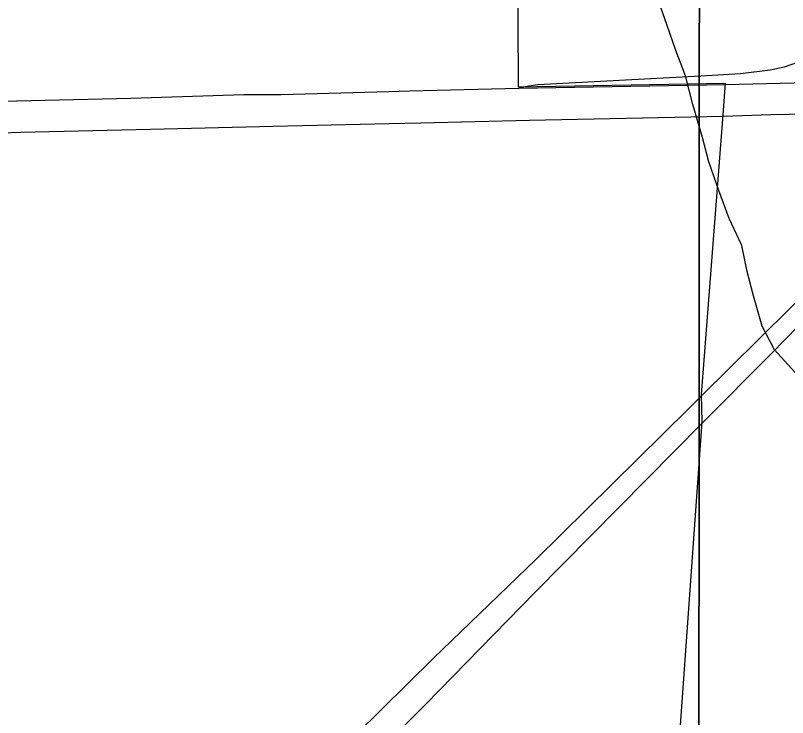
# Model space of a CAD drawing. Extents: x 0 to 34, y 0 to 22.
# Drawn here: x 7.485 to 7.8207, y 20.2171 to 20.5225 of the extents above; entities that cross this region are included whole.
import ezdxf

# ---------------------------------------------------------------- set-up
doc = ezdxf.new("R2010")
doc.units = 0
for name, color, linetype in [('Default', 7, 'Continuous'), ('GM_X_Interchange_Ramps', 7, 'Continuous'), ('GM_X_Minor_River', 7, 'Continuous'), ('GM_X_State_Route', 7, 'Continuous'), ('GM_X_US_Route', 7, 'Continuous')]:
    doc.layers.add(name, color=color, linetype=linetype)

msp = doc.modelspace()

# ---------------------------------------------------------------- linework, layer by layer
at = {"layer": 'Default'}
for points in [[(7.7825, 20.89996), (6.76299, 20.89996), (6.77985, 19.89133), (7.78202, 19.88507)], [(7.90355, 20.89996), (7.7825, 20.89996), (7.78202, 19.88507), (8.79094, 19.88871), (8.78918, 20.89915)]]:
    msp.add_lwpolyline(points, close=True, dxfattribs=at)
msp.add_lwpolyline([(8.9, 20.89996), (7.65295, 20.89996), (7.65394, 20.75768), (7.65424, 20.70627), (7.70311, 20.69018), (7.70286, 20.6408), (7.70365, 20.49144), (7.79352, 20.493), (7.79248, 20.47925), (7.78311, 20.35755), (7.78335, 20.3457), (7.76425, 20.07757)], dxfattribs=at)
at = {"layer": 'GM_X_Interchange_Ramps'}
msp.add_lwpolyline([(7.82501, 20.50202), (7.81918, 20.49999), (7.81315, 20.49864), (7.80021, 20.49708), (7.78298, 20.49604), (7.71212, 20.49224), (7.70818, 20.49178), (7.70386, 20.4909)], dxfattribs=at)
at = {"layer": 'GM_X_Minor_River'}
msp.add_lwpolyline([(7.82653, 20.36427), (7.81507, 20.37707), (7.8097, 20.38727), (7.80582, 20.40052), (7.8031, 20.41111), (7.80075, 20.42247), (7.79537, 20.43419), (7.79074, 20.44629), (7.78649, 20.45878), (7.78376, 20.46937), (7.77949, 20.48375), (7.77638, 20.49625), (7.77214, 20.50721), (7.76827, 20.51856), (7.76402, 20.53066)], dxfattribs=at)
at = {"layer": 'GM_X_State_Route'}
msp.add_line((7.77761, 20.35137), (7.78332, 20.357), dxfattribs=at)
for points in [[(7.78332, 20.357), (7.80839, 20.3818), (7.84991, 20.42302), (7.85334, 20.42635), (7.90606, 20.47754), (7.90903, 20.48043), (7.91005, 20.48145), (7.92434, 20.49566), (7.92821, 20.49951), (7.93989, 20.51112), (7.94759, 20.51885)], [(7.78356, 20.34515), (7.81365, 20.37543), (7.83725, 20.39945)], [(7.48316, 20.06646), (7.50668, 20.08673), (7.53629, 20.11415), (7.54386, 20.12156), (7.66658, 20.24273), (7.71121, 20.28587), (7.77761, 20.35137)], [(7.47177, 20.04139), (7.5007, 20.06483), (7.52864, 20.08944), (7.55119, 20.11074), (7.55287, 20.11233), (7.66324, 20.22268), (7.71096, 20.27161), (7.78356, 20.34515)]]:
    msp.add_lwpolyline(points, dxfattribs=at)
at = {"layer": 'GM_X_US_Route'}
for points in [[(7.79373, 20.49246), (7.92434, 20.49566), (7.93386, 20.49591), (7.94845, 20.49621), (7.96087, 20.4967)], [(7.70386, 20.4909), (7.72802, 20.49131), (7.76893, 20.49203), (7.79373, 20.49246)], [(6.55021, 20.46244), (6.57671, 20.4633), (6.59964, 20.46378), (6.65283, 20.4651), (6.74326, 20.46745), (6.78094, 20.46843), (6.81428, 20.46919), (6.88267, 20.47073), (7.00718, 20.47411), (7.05358, 20.47489), (7.11261, 20.47643), (7.19961, 20.47867), (7.30836, 20.48122), (7.42334, 20.48387), (7.53521, 20.48655), (7.58433, 20.48808), (7.60056, 20.48808), (7.64741, 20.48941)], [(7.64741, 20.48941), (7.65639, 20.48967), (7.70386, 20.4909)], [(7.64749, 20.47548), (7.66133, 20.47582), (7.70854, 20.47691), (7.79269, 20.4787)], [(7.79269, 20.4787), (7.81342, 20.47946), (7.83725, 20.47987), (7.86363, 20.48041)], [(6.26421, 20.44102), (6.28717, 20.44163), (6.36151, 20.44364), (6.41165, 20.4451), (6.46857, 20.44664), (6.54328, 20.44837), (6.56015, 20.44873), (6.61304, 20.44991), (6.67812, 20.45173), (6.7565, 20.45373), (6.80536, 20.45445), (6.8675, 20.456), (7.00093, 20.45911), (7.05688, 20.46027), (7.22442, 20.46408), (7.32374, 20.46674), (7.42987, 20.47), (7.45417, 20.47055), (7.48735, 20.47173), (7.54381, 20.473), (7.59707, 20.47428), (7.64749, 20.47548)]]:
    msp.add_lwpolyline(points, dxfattribs=at)

doc.saveas('drawing.dxf')
